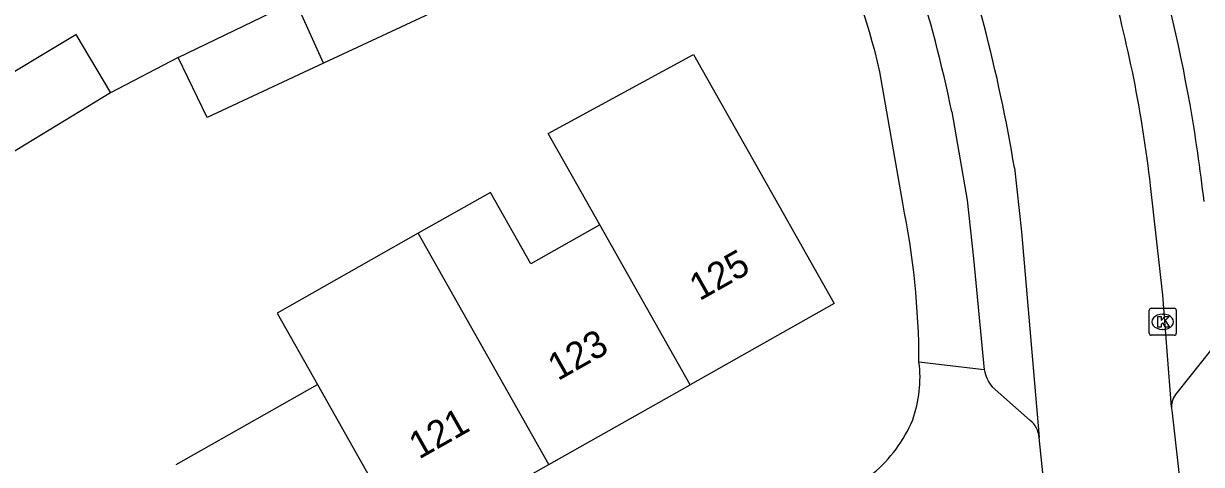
# Model space of a CAD drawing. Extents: x 160037 to 160839, y 385326 to 386441.
# Drawn here: x 160406.28 to 160449.86, y 386086.69 to 386102.99 of the extents above; entities that cross this region are included whole.
import ezdxf

# ---------------------------------------------------------------- set-up
doc = ezdxf.new("R2010")
doc.units = 0
for name, color, linetype in [('IMGEO_Kolk', 7, 'Continuous'), ('IMGEO_Pand', 7, 'Continuous'), ('IMGEO_Pand_nummerreeks', 7, 'Continuous'), ('IMGEO_Rijbaan_lokaal_open', 7, 'Continuous'), ('IMGEO_Voetpad_open', 7, 'Continuous')]:
    doc.layers.add(name, color=color, linetype=linetype)

msp = doc.modelspace()

# ---------------------------------------------------------------- linework, layer by layer
at = {"layer": 'IMGEO_Kolk'}
for p, q in [((160447.932, 386091.534), (160447.932, 386092.386)), ((160448.007, 386092.46), (160448.859, 386092.46)), ((160448.42, 386092.24), (160448.445, 386092.24)), ((160448.933, 386092.386), (160448.933, 386091.534)), ((160448.859, 386091.46), (160448.007, 386091.46)), ((160448.443, 386091.68), (160448.418, 386091.68))]:
    msp.add_line(p, q, dxfattribs=at)
for points in [[(160447.932, 386091.534), (160447.932, 386092.386)], [(160448.007, 386092.46), (160448.859, 386092.46)], [(160448.933, 386092.386), (160448.933, 386091.534)], [(160448.253, 386092.16), (160448.376, 386092.16), (160448.376, 386092.009), (160448.506, 386092.16), (160448.67, 386092.16), (160448.524, 386092.009), (160448.677, 386091.76), (160448.525, 386091.76), (160448.44, 386091.924), (160448.376, 386091.857), (160448.376, 386091.76), (160448.253, 386091.76), (160448.253, 386092.16)], [(160448.859, 386091.46), (160448.007, 386091.46)]]:
    msp.add_lwpolyline(points, dxfattribs=at)
for centre, start, end in [((160448.009, 386092.384), 91.552, 178.448), ((160448.009, 386092.384), 91.552, 178.448), ((160448.857, 386092.384), 1.552, 88.448), ((160448.857, 386092.384), 1.552, 88.448), ((160448.009, 386091.536), 181.552, 268.448), ((160448.009, 386091.536), 181.552, 268.448), ((160448.857, 386091.536), 271.552, 358.448), ((160448.857, 386091.536), 271.552, 358.448)]:
    msp.add_arc(centre, 0.0765, start, end, dxfattribs=at)
for centre, major_axis, ratio, start_param, end_param in [((160448.419, 386091.96), (-0.387, 0.002), 0.722429, 4.712389, 7.853982), ((160448.444, 386091.96), (-0.39, 0.002), 0.717154, 1.570796, 4.712389)]:
    msp.add_ellipse(centre, major_axis=major_axis, ratio=ratio, start_param=start_param, end_param=end_param, dxfattribs=at)
at = {"layer": 'IMGEO_Pand'}
for points in [[(160420.737, 386105.935), (160421.854, 386103.613), (160417.385, 386101.527)], [(160417.385, 386101.527), (160416.341, 386103.82)], [(160412.008, 386101.736), (160415.458, 386103.395)], [(160404.843, 386100.56), (160408.214, 386102.582), (160409.506, 386100.43)], [(160427.604, 386095.543), (160425.693, 386098.923), (160431.077, 386101.847), (160432.932, 386098.556), (160436.27, 386092.634), (160430.946, 386089.633)], [(160417.385, 386101.527), (160413.076, 386099.517), (160412.008, 386101.736)], [(160409.506, 386100.43), (160405.531, 386098.012)], [(160427.604, 386095.543), (160425.051, 386094.099), (160423.555, 386096.744), (160420.887, 386095.235)], [(160430.946, 386089.633), (160427.604, 386095.543)], [(160420.887, 386095.235), (160415.663, 386092.28), (160417.158, 386089.636)], [(160425.719, 386086.687), (160420.887, 386095.235)], [(160411.936, 386086.683), (160417.158, 386089.636)], [(160417.158, 386089.636), (160420.492, 386083.741)], [(160425.719, 386086.687), (160430.946, 386089.633)], [(160420.492, 386083.741), (160425.719, 386086.687)]]:
    msp.add_lwpolyline(points, dxfattribs=at)
at = {"layer": 'IMGEO_Rijbaan_lokaal_open'}
for points in [[(160412.008, 386101.736), (160409.506, 386100.43)], [(160442.948, 386097.648), (160443.212, 386095.286), (160443.865, 386087.68)], [(160448.758, 386088.803), (160448.44, 386092.949), (160447.982, 386096.997)], [(160448.766, 386088.69), (160449.099, 386085.729)], [(160444.125, 386085.184), (160443.865, 386087.68)]]:
    msp.add_lwpolyline(points, dxfattribs=at)
for centre, radius, start, end in [((160386.166, 386088.26), 57.552, 9.388, 20.11323), ((160399.418, 386091.395), 48.886, 6.5797, 16.001), ((160449.549, 386088.802), 0.791, 179.9436, 188.1555)]:
    msp.add_arc(centre, radius, start, end, dxfattribs=at)
at = {"layer": 'IMGEO_Voetpad_open'}
for points in [[(160438.811, 386096.346), (160437.968, 386101.202)], [(160440.628, 386099.727), (160441.198, 386096.46), (160441.43, 386094.305), (160441.826, 386090.189)], [(160450.244, 386090.965), (160448.949, 386089.332)], [(160441.826, 386090.189), (160439.412, 386090.467)], [(160443.528, 386088.313), (160442.122, 386089.549)]]:
    msp.add_lwpolyline(points, dxfattribs=at)
for centre, radius, start, end in [((160389.499, 386089.13), 52.216, 11.7097, 23.4144), ((160414.387, 386095.831), 24.185, 12.8317, 27.2698), ((160391.854, 386089.795), 58.485, 10.04637, 17.00413), ((160391.996, 386089.854), 58.334, 6.45274, 10.01315), ((160410.292, 386090.46), 29.12, 0.0131, 11.6608), ((160434.988, 386089.87), 4.464, 339.9301, 7.6849), ((160443.208, 386090.44), 1.404, 190.2775, 219.3636), ((160449.589, 386088.802), 0.831, 140.3642, 179.9307), ((160434.511, 386090.256), 5.049, 309.3505, 337.6705), ((160442.926, 386087.586), 0.944, 5.7082, 50.3522)]:
    msp.add_arc(centre, radius, start, end, dxfattribs=at)

# ---------------------------------------------------------------- texts
at = {"layer": 'IMGEO_Pand_nummerreeks'}
for s, p in [('125', (160431.292, 386092.717)), ('123', (160426.054, 386089.761)), ('121', (160420.917, 386086.86))]:
    msp.add_text(s, height=1, rotation=29.4443, dxfattribs=at).set_placement(p)

doc.saveas('drawing.dxf')
